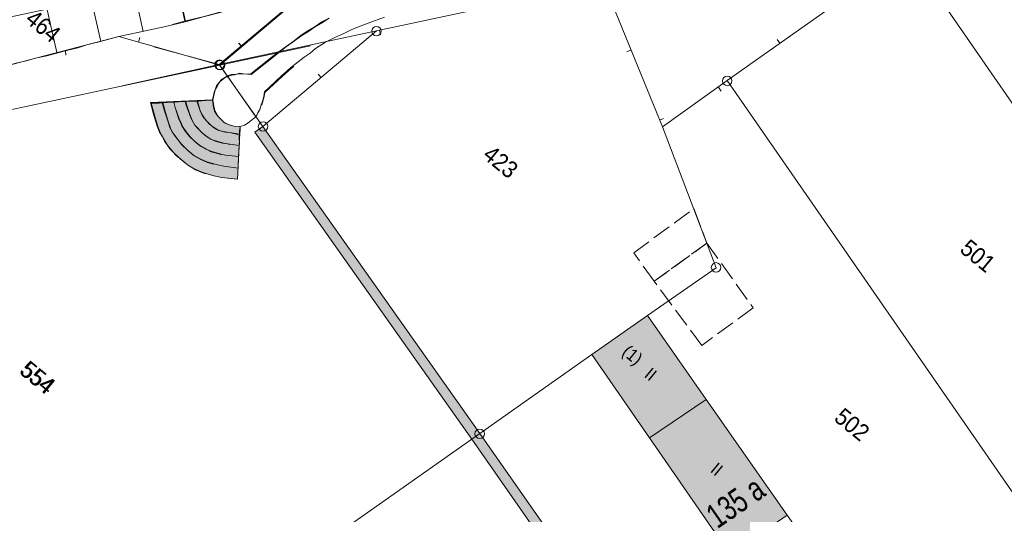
# Model space of a CAD drawing. Header units: metres. Extents: x -740 to 758, y -633 to 854.
# Tile 710 of 1056: x 177 to 242, y -16 to 17. Entities that reach past the tile are written whole.
import ezdxf

# ---------------------------------------------------------------- set-up
doc = ezdxf.new("R2010")
doc.units = ezdxf.units.M
doc.header["$MEASUREMENT"] = 0
doc.linetypes.add('1248_416', pattern=[1.664, 1.248, -0.416])
doc.layers.add('Grundkarte.LOVION', color=7, linetype='Continuous')
doc.layers.add('Grundkarte_Text.LOVION', color=7, linetype='Continuous')
doc.styles.add('ERSTELLTER_STIL_1', font='arial.ttf')

msp = doc.modelspace()

# ---------------------------------------------------------------- hatches: boundary and pattern name
at = {"layer": 'Grundkarte.LOVION', "linetype": 'Continuous', "lineweight": 18}
for points in [[(190.132, 10.5), (190.03, 10.638), (189.858, 10.887), (189.803, 11.148), (189.725, 11.643), (185.635, 11.45), (185.821, 10.759), (186.083, 9.897), (186.24, 9.499), (186.418, 9.191), (186.735, 8.661), (187.106, 8.195), (187.562, 7.766), (188.076, 7.344), (188.579, 7.038), (189.102, 6.823), (189.833, 6.599), (190.345, 6.501), (191.39, 6.397), (191.553, 9.871), (191.137, 9.889), (190.801, 10.004), (190.491, 10.151)], [(190.132, 10.5), (190.03, 10.638), (189.858, 10.887), (189.803, 11.148), (189.725, 11.643), (185.635, 11.45), (185.821, 10.759), (186.083, 9.897), (186.24, 9.499), (186.418, 9.191), (186.735, 8.661), (187.106, 8.195), (187.562, 7.766), (188.076, 7.344), (188.579, 7.038), (189.102, 6.823), (189.833, 6.599), (190.345, 6.501), (191.39, 6.397), (191.553, 9.871), (191.137, 9.889), (190.801, 10.004), (190.491, 10.151)], [(190.174, 10.466), (190.072, 10.603), (189.9, 10.853), (189.845, 11.113), (189.767, 11.608), (185.677, 11.415), (185.863, 10.724), (186.125, 9.863), (186.282, 9.464), (186.46, 9.157), (186.745, 8.653), (187.148, 8.16), (187.604, 7.732), (188.086, 7.335), (188.621, 7.004), (189.144, 6.789), (189.267, 6.742), (191.539, 9.506), (191.563, 9.863), (191.147, 9.881), (190.843, 9.97), (190.533, 10.117)], [(190.174, 10.466), (190.072, 10.603), (189.9, 10.853), (189.845, 11.113), (189.767, 11.608), (185.677, 11.415), (185.863, 10.724), (186.125, 9.863), (186.282, 9.464), (186.46, 9.157), (186.745, 8.653), (187.148, 8.16), (187.604, 7.732), (188.086, 7.335), (188.621, 7.004), (189.144, 6.789), (189.267, 6.742), (191.539, 9.506), (191.563, 9.863), (191.147, 9.881), (190.843, 9.97), (190.533, 10.117)], [(207.399, -10.422), (193.06, 9.87), (192.536, 9.494), (206.874, -10.798)], [(214.81, -5.205), (218.629, -10.713), (222.372, -8.189), (218.489, -2.628)], [(223.965, -18.437), (227.729, -15.823), (222.372, -8.189), (218.629, -10.713)], [(206.874, -10.798), (214.297, -21.422), (214.854, -21.072), (207.399, -10.422)]]:
    msp.add_hatch(color=254, dxfattribs=at).paths.add_polyline_path(points)

# ---------------------------------------------------------------- linework, layer by layer
at = {"layer": 'Grundkarte.LOVION', "color": 253, "linetype": 'Continuous', "lineweight": 18}
for points in [[(192.49, 10.663), (190.22, 13.928), (196.935, 19.609), (196.778, 21.515), (195.474, 39.387), (201.211, 40.864), (202.509, 41.198), (207.411, 42.446), (212.138, 43.676), (213.719, 43.831), (223.024, 47.814)], [(250.337, 31.667), (248.874, 30.608), (235.738, 21.373), (223.768, 12.902), (219.485, 9.853), (215.596, 19.403), (200.57, 16.191), (193.06, 9.87), (190.178, 13.963), (196.893, 19.644), (196.768, 21.523), (196.299, 27.832)], [(-8.032, -25.169), (-4.605, -25.455), (6.507, -26.348), (39.597, -28.936), (50.482, -26.305), (93.99, -14.839), (101.813, -12.922), (118.03, -6.489), (119.566, -5.866), (129.781, -1.823), (145.228, 4.327), (155.702, 12.681), (196.778, 21.515), (196.935, 19.609), (190.22, 13.928), (192.49, 10.663)], [(189.881, 20.022), (196.768, 21.523), (196.893, 19.644), (190.178, 13.963), (193.06, 9.87), (207.399, -10.422), (214.854, -21.072), (205.625, -27.649), (192.011, -37.138), (185.236, -41.908), (180.121, -45.512), (184.719, -52.037), (185.37, -52.949), (192.723, -63.461), (193.89, -65.121), (190.879, -67.277), (159.854, -89.433), (146.691, -97.784), (132.998, -104.354), (108.878, -121.254)], [(245.606, -32.4), (241.455, -35.288), (230.338, -43.114), (220.934, -49.708), (207.496, -59.18), (195.606, -67.554), (193.89, -65.121), (192.723, -63.461), (185.37, -52.949), (184.719, -52.037), (180.121, -45.512), (185.236, -41.908), (192.011, -37.138), (205.625, -27.649), (214.854, -21.072), (207.399, -10.422), (193.06, 9.87), (200.57, 16.191), (215.596, 19.403), (219.485, 9.853), (223.768, 12.902), (235.738, 21.373)], [(201.102, 17.1), (200.018, 16.698), (199.391, 16.46), (198.908, 16.265), (198.457, 16.043), (197.777, 15.74), (197.214, 15.449), (196.546, 15.029), (196.191, 14.728), (195.804, 14.454), (195.391, 14.147), (194.898, 13.744), (194.3, 13.213), (193.162, 12.156), (193.132, 11.858), (193.023, 11.463), (192.949, 11.308), (192.861, 11.003), (192.735, 10.784), (192.661, 10.629), (192.476, 10.404), (192.338, 10.302), (192.174, 10.168), (192.036, 10.066), (191.84, 9.958), (191.553, 9.871), (191.523, 9.572), (191.505, 9.157), (191.513, 8.773), (191.468, 8.325), (191.461, 7.793), (191.421, 7.286), (191.409, 6.812), (191.39, 6.397), (190.735, 6.451), (190.345, 6.501), (189.833, 6.599), (189.439, 6.708), (189.102, 6.823), (188.857, 6.917), (188.579, 7.038), (188.076, 7.344), (187.337, 7.951), (187.106, 8.195), (186.908, 8.412), (186.563, 8.91), (186.418, 9.191), (186.24, 9.499), (186.083, 9.897), (185.914, 10.413), (185.635, 11.45), (186.168, 11.443), (186.695, 11.494), (188.197, 11.552), (188.756, 11.577), (189.256, 11.597), (189.725, 11.643), (189.854, 12.128), (189.99, 12.555), (190.36, 13.005), (190.556, 13.113), (190.668, 13.183), (190.838, 13.259), (190.981, 13.302), (191.332, 13.337), (191.534, 13.386), (191.774, 13.35), (192.248, 13.338), (193.811, 14.584), (194.612, 15.165), (195.136, 15.541), (195.603, 15.912), (196.048, 16.192), (196.467, 16.44), (196.966, 16.784), (197.443, 17.038)], [(189.267, 6.742), (189.144, 6.789), (188.866, 6.909), (188.621, 7.004), (188.369, 7.156), (188.086, 7.335), (187.347, 7.943), (187.148, 8.16), (186.917, 8.403), (186.573, 8.902), (186.46, 9.157), (186.282, 9.464), (186.125, 9.863), (185.956, 10.378), (185.677, 11.415), (186.21, 11.408), (186.737, 11.46), (187.237, 11.479), (187.706, 11.525), (188.206, 11.544), (188.798, 11.543), (189.266, 11.589), (189.767, 11.608), (189.864, 12.12), (189.932, 12.334), (190.032, 12.521), (190.106, 12.676), (190.238, 12.836), (190.566, 13.105), (190.71, 13.149), (190.88, 13.224), (191.023, 13.268), (191.199, 13.285), (191.342, 13.329), (191.576, 13.351), (191.784, 13.342), (192.291, 13.303), (193.853, 14.549), (194.622, 15.157), (195.146, 15.533), (195.645, 15.877), (196.09, 16.157), (196.477, 16.432), (197.008, 16.749), (197.453, 17.029)], [(195.105, 13.844), (194.94, 13.71), (194.342, 13.179), (193.204, 12.121), (193.142, 11.849), (193.033, 11.455), (192.991, 11.273)], [(191.935, 9.988), (191.85, 9.95), (191.563, 9.863), (191.565, 9.538)]]:
    msp.add_lwpolyline(points, dxfattribs=at)
at = {"layer": 'Grundkarte.LOVION', "color": 7, "linetype": 'Continuous', "lineweight": 13}
for points in [[(183.623, 36.958), (187.958, 16.81)], [(180.698, 36.346), (185.155, 16.152)], [(177.746, 35.703), (182.352, 15.494)], [(174.826, 35.033), (179.438, 14.766)], [(183.533, 15.816), (178.115, 14.4), (175.376, 13.689), (173.701, 13.288), (170.292, 12.482), (159.903, 31.683), (143.352, 14.755), (136.99, 12.714)], [(183.533, 15.816), (186.543, 16.465), (188.016, 16.816), (189.196, 17.138), (190.233, 17.417), (191.296, 17.728), (192.503, 18.082), (193.991, 18.583), (196.935, 19.609)], [(187.081, 16.616), (187.974, 16.851), (189.186, 17.147), (190.223, 17.425), (191.254, 17.762), (192.461, 18.117), (193.949, 18.617), (196.893, 19.644)], [(187.768, 17.451), (187.916, 16.845)]]:
    msp.add_lwpolyline(points, dxfattribs=at)
at = {"layer": 'Grundkarte.LOVION', "color": 8, "linetype": 'Continuous', "lineweight": 18}
for points in [[(250.337, 31.667), (248.874, 30.608), (235.738, 21.373), (223.768, 12.902), (219.485, 9.853), (215.596, 19.403), (200.57, 16.191), (190.178, 13.963), (196.893, 19.644), (196.768, 21.523), (196.299, 27.832)], [(193.06, 9.87), (200.57, 16.191), (215.596, 19.403), (219.485, 9.853), (223.768, 12.902), (235.738, 21.373), (248.874, 30.608)], [(189.881, 20.022), (196.768, 21.523), (196.893, 19.644), (190.178, 13.963), (183.753, 12.566)], [(-8.032, -25.169), (-4.605, -25.455), (-4.786, -27.837), (-4.605, -25.455), (6.507, -26.348), (39.597, -28.936), (50.482, -26.305), (93.99, -14.839), (101.813, -12.922), (118.03, -6.489), (119.566, -5.866), (129.781, -1.823), (145.228, 4.327), (164.57, -23.308), (145.228, 4.327), (190.22, 13.928), (196.214, 15.194), (190.22, 13.928), (196.935, 19.609)], [(170.292, 12.482), (170.697, 12.581), (171.127, 12.712), (171.563, 12.784), (171.994, 12.915), (172.43, 12.987), (172.834, 13.086), (173.265, 13.216), (173.701, 13.288), (174.105, 13.387), (174.536, 13.518), (174.972, 13.59), (175.376, 13.689), (176.759, 14.06), (177.423, 14.214), (178.115, 14.4), (178.779, 14.553), (180.162, 14.925), (180.827, 15.079), (181.486, 15.291), (182.15, 15.445), (183.533, 15.816), (190.22, 13.928), (196.935, 19.609)], [(196.893, 19.644), (190.178, 13.963)], [(183.753, 12.566), (190.178, 13.963), (200.57, 16.191), (193.06, 9.87), (207.399, -10.422), (198.027, -17.042), (172.666, -34.862), (159.822, -16.551)], [(184.929, 15.746), (184.84, 15.442)], [(200.833, 15.921), (200.772, 16.24)], [(185.866, 15.137), (190.178, 13.963)], [(191.457, 15.388), (191.655, 15.171)], [(191.467, 15.38), (191.665, 15.163)], [(227.079, 15.62), (227.251, 15.371)], [(180.047, 14.589), (180.018, 14.881)], [(217.14, 14.796), (217.421, 14.942)], [(196.712, 13.331), (196.911, 13.114)], [(223.363, 12.212), (223.191, 12.461)], [(185.635, 11.45), (185.821, 10.759), (186.083, 9.897), (186.24, 9.499), (186.418, 9.191), (186.735, 8.661), (187.106, 8.195), (187.562, 7.766), (188.076, 7.344), (188.579, 7.038), (189.102, 6.823), (189.833, 6.599), (190.345, 6.501), (191.39, 6.397)], [(185.677, 11.415), (185.863, 10.724), (186.125, 9.863), (186.282, 9.464), (186.46, 9.157), (186.745, 8.653), (187.148, 8.16), (187.604, 7.732), (188.086, 7.335), (188.621, 7.004), (189.144, 6.789), (189.267, 6.742)], [(219.551, 10.391), (219.296, 10.278)]]:
    msp.add_lwpolyline(points, dxfattribs=at)
for points in [[(235.738, 21.373), (248.874, 30.608), (266.319, 5.447), (271.693, -2.362), (276.755, -9.7), (273.509, -12.47), (271.702, -13.947), (271.263, -14.286), (268.862, -16.028), (265.183, -18.604), (261.465, -13.234), (260.829, -13.68), (259.108, -11.189), (257.521, -8.861), (255.831, -6.396), (255.222, -6.81)], [(145.228, 4.327), (155.702, 12.681), (196.778, 21.515), (196.935, 19.609), (190.22, 13.928)], [(223.768, 12.902), (235.738, 21.373), (255.222, -6.81), (255.831, -6.396), (257.521, -8.861), (259.108, -11.189), (260.829, -13.68), (261.465, -13.234), (265.183, -18.604), (263.523, -19.772), (258.434, -23.343), (257.051, -24.306), (252.02, -27.871), (250.299, -25.38), (244.898, -17.603)], [(207.399, -10.422), (193.06, 9.87), (200.57, 16.191), (215.596, 19.403), (219.485, 9.853), (223.027, 0.534), (218.489, -2.628), (214.81, -5.205)], [(223.027, 0.534), (219.485, 9.853), (223.768, 12.902), (244.898, -17.603), (250.299, -25.38), (252.02, -27.871), (247.042, -31.373), (245.606, -32.4), (241.455, -35.288), (239.637, -32.718), (231.849, -21.686), (227.729, -15.823), (222.372, -8.189), (218.489, -2.628)], [(207.399, -10.422), (214.81, -5.205), (218.489, -2.628), (222.372, -8.189), (227.729, -15.823), (231.849, -21.686), (239.637, -32.718), (241.455, -35.288), (230.338, -43.114), (228.585, -40.596), (221.168, -30.031), (221.098, -29.919), (214.854, -21.072)], [(214.81, -5.205), (218.489, -2.628), (222.372, -8.189), (218.629, -10.713)], [(223.965, -18.437), (218.629, -10.713), (222.372, -8.189), (227.729, -15.823)], [(198.027, -17.042), (207.399, -10.422), (214.854, -21.072), (205.625, -27.649)]]:
    msp.add_lwpolyline(points, close=True, dxfattribs=at)
at = {"layer": 'Grundkarte.LOVION', "color": 251, "linetype": 'Continuous', "lineweight": 13}
msp.add_lwpolyline([(190.132, 10.5), (190.491, 10.151), (190.801, 10.004), (191.137, 9.889), (191.553, 9.871), (191.39, 6.397), (190.345, 6.501), (189.833, 6.599), (189.102, 6.823), (188.579, 7.038), (188.076, 7.344), (187.562, 7.766), (187.106, 8.195), (186.735, 8.661), (186.418, 9.191), (186.24, 9.499), (186.083, 9.897), (185.821, 10.759), (185.635, 11.45), (189.725, 11.643), (189.803, 11.148), (189.858, 10.887), (190.03, 10.638)], close=True, dxfattribs=at)
msp.add_lwpolyline([(190.132, 10.5), (190.491, 10.151), (190.801, 10.004), (191.137, 9.889), (191.553, 9.871), (191.39, 6.397), (190.345, 6.501), (189.833, 6.599), (189.102, 6.823), (188.579, 7.038), (188.076, 7.344), (187.562, 7.766), (187.106, 8.195), (186.735, 8.661), (186.418, 9.191), (186.24, 9.499), (186.083, 9.897), (185.821, 10.759), (185.635, 11.45), (189.725, 11.643), (189.803, 11.148), (189.858, 10.887), (190.03, 10.638)], close=True, dxfattribs=at)
for points in [[(189.267, 6.742), (189.144, 6.789), (188.621, 7.004), (188.086, 7.335), (187.604, 7.732), (187.148, 8.16), (186.745, 8.653), (186.46, 9.157), (186.282, 9.464), (186.125, 9.863), (185.863, 10.724), (185.677, 11.415), (189.767, 11.608), (189.845, 11.113), (189.9, 10.853), (190.072, 10.603), (190.174, 10.466), (190.533, 10.117), (190.843, 9.97), (191.147, 9.881), (191.563, 9.863), (191.539, 9.506)], [(189.267, 6.742), (189.144, 6.789), (188.621, 7.004), (188.086, 7.335), (187.604, 7.732), (187.148, 8.16), (186.745, 8.653), (186.46, 9.157), (186.282, 9.464), (186.125, 9.863), (185.863, 10.724), (185.677, 11.415), (189.767, 11.608), (189.845, 11.113), (189.9, 10.853), (190.072, 10.603), (190.174, 10.466), (190.533, 10.117), (190.843, 9.97), (191.147, 9.881), (191.563, 9.863), (191.539, 9.506)], [(186.402, 11.466), (186.539, 10.976), (186.794, 10.174), (186.919, 9.802), (187.065, 9.521), (187.339, 9.134), (187.678, 8.694), (188.069, 8.318), (188.487, 7.975), (188.926, 7.722), (189.358, 7.528), (190.058, 7.33), (190.479, 7.253), (191.439, 7.111)], [(186.444, 11.431), (186.581, 10.942), (186.836, 10.139), (186.961, 9.767), (187.075, 9.512), (187.688, 8.686), (188.111, 8.284), (188.529, 7.94), (188.968, 7.688), (189.4, 7.494), (189.795, 7.384)], [(187.169, 11.481), (187.262, 11.136), (187.48, 10.418), (187.626, 10.137), (187.707, 9.908), (187.949, 9.548), (188.218, 9.219), (188.545, 8.897), (188.898, 8.606), (189.305, 8.38), (189.615, 8.233), (190.223, 8.056), (190.586, 7.973), (191.481, 7.883)], [(187.179, 11.473), (187.272, 11.128), (187.522, 10.384), (187.668, 10.102), (187.749, 9.874), (187.991, 9.513), (188.26, 9.185), (188.587, 8.862), (188.94, 8.572), (189.315, 8.372), (189.657, 8.198), (190.233, 8.048), (190.297, 7.995)], [(187.93, 11.556), (187.98, 11.354), (188.305, 10.44), (188.381, 10.27), (188.559, 9.962), (188.79, 9.719), (189.052, 9.449), (189.342, 9.211), (189.625, 9.032), (189.871, 8.938), (190.389, 8.781), (190.719, 8.725), (191.498, 8.624)], [(187.972, 11.521), (188.022, 11.319), (188.234, 10.66), (188.347, 10.405), (188.391, 10.262), (188.569, 9.954), (189.094, 9.414), (189.352, 9.203), (189.635, 9.024), (189.913, 8.903), (190.398, 8.773), (190.729, 8.717), (190.852, 8.67)], [(188.697, 11.572), (188.909, 10.913), (189.023, 10.658), (189.163, 10.435), (189.361, 10.218), (189.528, 10.027), (189.753, 9.842), (189.972, 9.716), (190.159, 9.616), (190.554, 9.507), (190.853, 9.477), (191.514, 9.364)], [(188.739, 11.537), (188.919, 10.905), (189.027, 10.708), (189.065, 10.623), (189.205, 10.4), (189.371, 10.21), (189.57, 9.993), (189.795, 9.808), (190.014, 9.682), (190.169, 9.608), (190.564, 9.499), (190.862, 9.469), (191.407, 9.345)]]:
    msp.add_lwpolyline(points, dxfattribs=at)
at = {"layer": 'Grundkarte.LOVION', "color": 7, "linetype": 'Continuous', "lineweight": 13}
for points in [[(207.399, -10.422), (206.874, -10.798), (192.536, 9.494), (193.06, 9.87)], [(206.874, -10.798), (207.399, -10.422), (214.854, -21.072), (214.297, -21.422)]]:
    msp.add_lwpolyline(points, close=True, dxfattribs=at)
at = {"layer": 'Grundkarte.LOVION', "color": 8, "linetype": '1248_416', "lineweight": 18}
for points in [[(222.424, 2.16), (218.947, -0.367), (217.582, 1.509), (221.551, 4.439)], [(225.474, -2.123), (222.082, -4.612), (218.947, -0.367), (222.424, 2.16)]]:
    msp.add_lwpolyline(points, close=True, dxfattribs=at)
at = {"layer": 'Grundkarte.LOVION', "color": 9, "linetype": 'Continuous', "lineweight": 18}
for centre, radius in [((200.573, 16.172), 0.312), ((190.198, 13.955), 0.314), ((190.239, 13.931), 0.312), ((223.768, 12.881), 0.312), ((193.074, 9.875), 0.311), ((223.027, 0.554), 0.313), ((207.4, -10.45), 0.313)]:
    msp.add_circle(centre, radius, dxfattribs=at)

# ---------------------------------------------------------------- texts
at = {"layer": 'Grundkarte_Text.LOVION', "color": 7, "linetype": 'Continuous', "lineweight": 13, "attachment_point": 7, "style": 'ERSTELLTER_STIL_1'}
for s, insert, char_height, rotation in [('{\\A1;\\W0.89449x;464}', (177.272, 16.81), 1.12433, 320.58386), ('{\\A1;\\W0.89449x;423}', (207.517, 7.836), 1.12433, 320.58386), ('{\\A1;\\W0.89449x;501}', (239.065, 1.616), 1.12433, 320.58386), ('{\\A1;\\W0.89447x;(1)}', (216.594, -5.346), 0.83076, 320.5814), ('{\\A1;\\W0.89450x;554}', (176.882, -6.411), 1.12432, 320.58343), ('{\\A1;\\W0.89449x;554}', (176.924, -6.445), 1.12433, 320.58386), ('{\\A1;\\W0.89447x;II}', (218.223, -6.65), 0.83074, 320.58479), ('{\\A1;\\W0.89450x;502}', (230.751, -9.535), 1.12432, 320.58343), ('{\\A1;\\W0.89450x;II}', (222.591, -12.932), 0.83073, 320.58413)]:
    msp.add_mtext(s, dxfattribs=dict(at, insert=insert, char_height=char_height, rotation=rotation))
at = {"layer": 'Grundkarte_Text.LOVION', "color": 8, "linetype": 'Continuous', "lineweight": 18, "insert": (223.126, -16.782), "char_height": 1.60082, "attachment_point": 7, "rotation": 34.66905, "style": 'ERSTELLTER_STIL_1'}
msp.add_mtext('{\\A1;\\W0.71560x;135 a}', dxfattribs=at)

doc.saveas('drawing.dxf')
